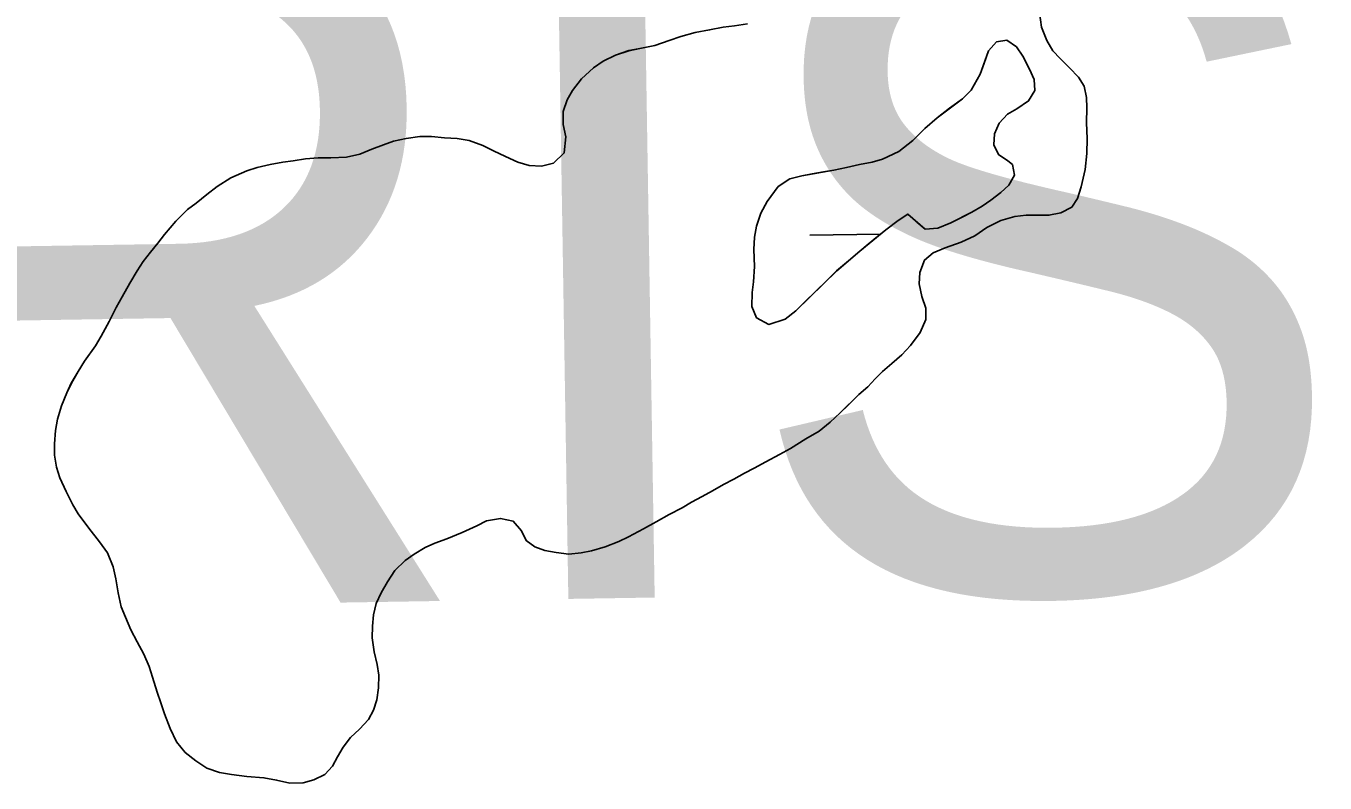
# Model space of a CAD drawing. Extents: x 3807117 to 3845308, y 337856 to 363736.
# Drawn here: x 3820002.7 to 3820378, y 344051.5 to 344270.4 of the extents above; entities that cross this region are included whole.
import ezdxf

# ---------------------------------------------------------------- set-up
doc = ezdxf.new("R2010")
doc.units = 0
for name, color, linetype in [('V-TOPO-GNAM-IDEN', 7, 'Continuous'), ('V-TOPO-SHOR', 7, 'Continuous'), ('V-WETL-SWMP', 7, 'Continuous')]:
    doc.layers.add(name, color=color, linetype=linetype)

msp = doc.modelspace()

# ---------------------------------------------------------------- linework, layer by layer
at = {"layer": 'V-TOPO-SHOR'}
for points in [[(3820295.54, 344274.34), (3820296.11, 344270.06), (3820297.6, 344266.16), (3820299.41, 344263.25), (3820301.53, 344260.95), (3820304.17, 344258.26), (3820306.74, 344255.57), (3820308.4, 344253.04), (3820309.14, 344249.76), (3820309.18, 344246.71), (3820309.07, 344242.44), (3820309.27, 344237.87), (3820309.23, 344233.52), (3820308.66, 344228.88), (3820307.55, 344223.93), (3820306.53, 344220.51), (3820304.84, 344218.01), (3820301.7, 344216.36), (3820298.26, 344215.7), (3820294.68, 344215.73), (3820291.63, 344215.75), (3820288.43, 344215.32), (3820284.3, 344214.14), (3820280.32, 344212.11), (3820276.8, 344209.7), (3820272.89, 344207.9), (3820268.31, 344206.26), (3820264.79, 344204.77), (3820262.26, 344202.73), (3820260.93, 344199.16), (3820260.75, 344195.88), (3820261.49, 344192.22), (3820262.68, 344188.78), (3820262.65, 344185.5), (3820261.02, 344181.78), (3820258.24, 344177.99), (3820255.71, 344175.34), (3820252.87, 344172.85), (3820250.18, 344170.51), (3820248.03, 344168.39), (3820245.88, 344166.04), (3820243.35, 344163.85), (3820240.12, 344160.68), (3820237.96, 344158.56), (3820235.05, 344155.84), (3820231.9, 344153.28), (3820228, 344151.02), (3820223.55, 344148.24), (3820220.41, 344146.51), (3820216.43, 344144.41), (3820213.06, 344142.6), (3820210.31, 344141.1), (3820207.25, 344139.38), (3820204.26, 344137.8), (3820201.04, 344135.99), (3820198.06, 344134.42), (3820194.99, 344132.69), (3820192.31, 344131.11), (3820188.56, 344129.16), (3820184.81, 344127.06), (3820181.14, 344125.03), (3820176.77, 344122.7), (3820174.02, 344121.35), (3820170.04, 344119.86), (3820166.15, 344118.67), (3820163.09, 344118.08), (3820159.58, 344117.73), (3820155.93, 344118.14), (3820152.65, 344118.78), (3820149.69, 344119.79), (3820147.27, 344121.64), (3820145.84, 344124.4), (3820143.5, 344127.24), (3820139.77, 344128.03), (3820135.8, 344127.3), (3820132.97, 344125.88), (3820128.76, 344123.93), (3820124.33, 344122.13), (3820120.89, 344120.87), (3820118.06, 344119.59)], [(3820127.25, 344237.89), (3820130.75, 344237.26), (3820134.7, 344235.85), (3820137.81, 344234.3), (3820141.23, 344232.67), (3820144.8, 344231.04), (3820148.14, 344230.02), (3820151.65, 344229.85), (3820155.08, 344230.73), (3820158.23, 344233.68), (3820158.65, 344238.33), (3820157.92, 344241.91), (3820157.95, 344245.65), (3820159.12, 344249.07), (3820160.59, 344251.73), (3820163.21, 344255.13), (3820166.67, 344258.31), (3820169.43, 344260.27), (3820173.02, 344261.91), (3820176.92, 344263.26), (3820180.05, 344263.84), (3820184.4, 344264.72), (3820188.53, 344266.21), (3820191.89, 344267.4), (3820196.09, 344268.51), (3820200.22, 344269.24), (3820204.11, 344270.05), (3820207.39, 344270.4), (3820211.13, 344270.98)], [(3820286.35, 344231.42), (3820283.69, 344233.2), (3820282.35, 344236.03), (3820282.52, 344239.23), (3820283.84, 344242.27), (3820286.23, 344244.91), (3820288.98, 344246.49), (3820292.36, 344248.75), (3820294.21, 344251.79), (3820293.93, 344254.91), (3820292.66, 344257.9), (3820290.71, 344261.65), (3820288.9, 344264.33), (3820286.1, 344266.33), (3820283.12, 344265.83), (3820280.81, 344263.25), (3820279.49, 344259.6), (3820278.39, 344256.49), (3820275.77, 344251.86), (3820273.23, 344249.36), (3820269.55, 344246.65), (3820265.95, 344243.86), (3820262.41, 344240.76), (3820258.88, 344237.28), (3820254.89, 344234.12), (3820250.14, 344231.87), (3820247.16, 344230.98), (3820243.5, 344230.32), (3820239.76, 344229.44), (3820236.1, 344228.7), (3820233.12, 344228.19), (3820229.83, 344227.61), (3820226.86, 344227.03), (3820223.42, 344226.22), (3820220.05, 344223.96), (3820216.89, 344219.64), (3820215.03, 344216.3), (3820213.78, 344212.49), (3820213.15, 344209.3), (3820212.96, 344205.79), (3820213.15, 344200.84), (3820212.89, 344196.42), (3820212.56, 344193.3), (3820212.45, 344189.33), (3820213.72, 344186.05), (3820217.29, 344184.11), (3820222.02, 344185.6), (3820225.17, 344188.01), (3820227.55, 344190.43), (3820231.09, 344193.91), (3820233.77, 344196.48), (3820236.92, 344199.58), (3820240.38, 344202.52), (3820243.6, 344205.32), (3820245.98, 344207.36), (3820248.74, 344209.54), (3820251.12, 344211.51), (3820254.73, 344214.15), (3820257.49, 344216.03), (3820260.06, 344213.72), (3820262.48, 344211.65), (3820266.14, 344211.92), (3820269.89, 344213.49), (3820273.18, 344215.14), (3820275.94, 344216.57), (3820278.92, 344218.29), (3820281.45, 344220.03), (3820284.37, 344222.29), (3820286.67, 344224.41), (3820288.29, 344227.29), (3820287.71, 344230.34), (3820286.35, 344231.42)], [(3820118.06, 344119.59), (3820114.84, 344117.71), (3820112.23, 344115.83), (3820109.31, 344112.96), (3820107.15, 344109.7), (3820105.3, 344106.51), (3820103.9, 344103.4), (3820103.11, 344100.2), (3820102.85, 344096.85), (3820102.75, 344093.5), (3820103.33, 344089.45), (3820104.14, 344085.79), (3820104.65, 344082.73), (3820104.54, 344079.08), (3820104.13, 344075.57), (3820103.12, 344072.61), (3820101.65, 344069.95), (3820099.11, 344067.08), (3820096.5, 344064.66), (3820094.34, 344061.86), (3820092.72, 344059.12), (3820091.32, 344056.39), (3820089.09, 344053.97), (3820085.88, 344052.47), (3820082.82, 344051.58), (3820078.94, 344051.54), (3820075.13, 344052.41), (3820071.48, 344053.05), (3820066.53, 344053.47), (3820062.11, 344053.96), (3820058.69, 344054.6), (3820054.96, 344055.85), (3820051.77, 344057.93), (3820048.75, 344060.4), (3820046.26, 344063.46), (3820044.38, 344067.29), (3820042.74, 344071.5), (3820041.7, 344074.71), (3820040.66, 344077.84), (3820039.32, 344082.12), (3820038.28, 344085.25), (3820036.78, 344088.77), (3820034.83, 344092.37), (3820033.03, 344095.81), (3820031.46, 344099.49), (3820030.26, 344102.47), (3820029.38, 344106.52), (3820028.65, 344110.56), (3820027.92, 344114), (3820026.27, 344118.12), (3820024.01, 344121.27), (3820020.92, 344125.18), (3820017.83, 344129.4), (3820016.32, 344132), (3820014.37, 344135.83), (3820012.5, 344139.73), (3820011.53, 344142.86), (3820010.95, 344146.3), (3820010.98, 344149.58), (3820011.31, 344153.46), (3820011.87, 344156.73), (3820012.97, 344160.54), (3820014.53, 344164.34), (3820015.85, 344167.15), (3820017.78, 344170.48), (3820019.63, 344173.52), (3820022.79, 344177.91), (3820024.49, 344180.72), (3820026.74, 344184.97), (3820028.75, 344188.99), (3820030.53, 344192.1), (3820032.7, 344196.05), (3820034.86, 344199.61), (3820036.56, 344202.35), (3820038.71, 344204.99), (3820040.79, 344207.57), (3820042.79, 344210.15), (3820046.03, 344214.01), (3820049.41, 344217.34), (3820051.94, 344219.22), (3820055.01, 344221.71), (3820057.92, 344223.97), (3820061.91, 344226.53), (3820066.5, 344228.55), (3820069.48, 344229.44), (3820073.29, 344230.33), (3820076.96, 344230.98), (3820079.94, 344231.42), (3820083.52, 344232), (3820087.18, 344232.27), (3820090.77, 344232.32), (3820095.34, 344232.51), (3820099.16, 344233.32), (3820102.6, 344234.74), (3820106.04, 344236.01), (3820108.95, 344237.13), (3820112.61, 344237.86), (3820116.5, 344238.44), (3820119.93, 344238.41), (3820123.59, 344238.08), (3820127.25, 344237.89)]]:
    msp.add_lwpolyline(points, dxfattribs=at)
at = {"layer": 'V-WETL-SWMP'}
for p, q in [((3820295.54, 344274.34), (3820296.11, 344270.06)), ((3820200.22, 344269.24), (3820204.11, 344270.05)), ((3820204.11, 344270.05), (3820207.39, 344270.4)), ((3820296.11, 344270.06), (3820297.6, 344266.16)), ((3820188.53, 344266.21), (3820191.89, 344267.4)), ((3820191.89, 344267.4), (3820196.09, 344268.51)), ((3820196.09, 344268.51), (3820200.22, 344269.24)), ((3820173.02, 344261.91), (3820176.92, 344263.25)), ((3820176.92, 344263.25), (3820180.05, 344263.84)), ((3820180.05, 344263.84), (3820184.4, 344264.72)), ((3820184.4, 344264.72), (3820188.53, 344266.21)), ((3820297.6, 344266.16), (3820299.41, 344263.25)), ((3820299.41, 344263.25), (3820301.53, 344260.95)), ((3820166.67, 344258.31), (3820169.43, 344260.27)), ((3820169.43, 344260.27), (3820173.02, 344261.91)), ((3820301.53, 344260.95), (3820304.17, 344258.26)), ((3820160.59, 344251.72), (3820163.21, 344255.13)), ((3820163.21, 344255.13), (3820166.67, 344258.31)), ((3820304.17, 344258.26), (3820306.74, 344255.57)), ((3820306.74, 344255.57), (3820308.4, 344253.04)), ((3820159.12, 344249.07), (3820160.59, 344251.72)), ((3820308.4, 344253.04), (3820309.13, 344249.76)), ((3820157.95, 344245.65), (3820159.12, 344249.07)), ((3820309.13, 344249.76), (3820309.19, 344246.71)), ((3820157.92, 344241.91), (3820157.95, 344245.65)), ((3820309.19, 344246.71), (3820309.07, 344242.44)), ((3820158.65, 344238.32), (3820157.92, 344241.91)), ((3820309.07, 344242.44), (3820309.27, 344237.87)), ((3820106.04, 344236.01), (3820108.95, 344237.13)), ((3820108.95, 344237.13), (3820112.61, 344237.86)), ((3820112.61, 344237.86), (3820116.5, 344238.44)), ((3820116.5, 344238.44), (3820119.93, 344238.41)), ((3820119.93, 344238.41), (3820123.59, 344238.07)), ((3820123.59, 344238.07), (3820127.25, 344237.89)), ((3820127.25, 344237.89), (3820130.75, 344237.25)), ((3820130.75, 344237.25), (3820134.7, 344235.85)), ((3820158.23, 344233.68), (3820158.65, 344238.32)), ((3820309.27, 344237.87), (3820309.23, 344233.52)), ((3820090.77, 344232.32), (3820095.34, 344232.51)), ((3820095.34, 344232.51), (3820099.16, 344233.32)), ((3820099.16, 344233.32), (3820102.6, 344234.74)), ((3820102.6, 344234.74), (3820106.04, 344236.01)), ((3820134.7, 344235.85), (3820137.81, 344234.3)), ((3820137.81, 344234.3), (3820141.23, 344232.67)), ((3820141.23, 344232.67), (3820144.8, 344231.04)), ((3820155.09, 344230.73), (3820158.23, 344233.68)), ((3820309.23, 344233.52), (3820308.66, 344228.88)), ((3820066.5, 344228.55), (3820069.48, 344229.44)), ((3820069.48, 344229.44), (3820073.3, 344230.33)), ((3820073.3, 344230.33), (3820076.96, 344230.98)), ((3820076.96, 344230.98), (3820079.94, 344231.42)), ((3820079.94, 344231.42), (3820083.52, 344232)), ((3820083.52, 344232), (3820087.18, 344232.27)), ((3820087.18, 344232.27), (3820090.77, 344232.32)), ((3820144.8, 344231.04), (3820148.14, 344230.02)), ((3820148.14, 344230.02), (3820151.65, 344229.84)), ((3820151.65, 344229.84), (3820155.09, 344230.73)), ((3820308.66, 344228.88), (3820307.55, 344223.93)), ((3820057.92, 344223.97), (3820061.91, 344226.53)), ((3820061.91, 344226.53), (3820066.5, 344228.55)), ((3820051.94, 344219.22), (3820055.01, 344221.71)), ((3820055.01, 344221.71), (3820057.92, 344223.97)), ((3820307.55, 344223.93), (3820306.53, 344220.51)), ((3820049.41, 344217.33), (3820051.94, 344219.22)), ((3820304.84, 344218.01), (3820301.7, 344216.36)), ((3820306.53, 344220.51), (3820304.84, 344218.01)), ((3820042.79, 344210.15), (3820046.03, 344214.01)), ((3820046.03, 344214.01), (3820049.41, 344217.33)), ((3820284.3, 344214.14), (3820280.32, 344212.11)), ((3820288.43, 344215.32), (3820284.3, 344214.14)), ((3820291.63, 344215.75), (3820288.43, 344215.32)), ((3820298.26, 344215.7), (3820291.63, 344215.75)), ((3820301.7, 344216.36), (3820298.26, 344215.7)), ((3820040.79, 344207.57), (3820042.79, 344210.15)), ((3820229.22, 344209.88), (3820249.52, 344210.19)), ((3820280.32, 344212.11), (3820276.8, 344209.7)), ((3820038.71, 344205), (3820040.79, 344207.57)), ((3820213.21, 344209.64), (3820213.22, 344209.64)), ((3820268.31, 344206.26), (3820264.79, 344204.77)), ((3820272.89, 344207.9), (3820268.31, 344206.26)), ((3820276.8, 344209.7), (3820272.89, 344207.9)), ((3820036.56, 344202.34), (3820038.71, 344205)), ((3820262.26, 344202.73), (3820260.93, 344199.16)), ((3820264.79, 344204.77), (3820262.26, 344202.73)), ((3820032.7, 344196.05), (3820034.86, 344199.61)), ((3820034.86, 344199.61), (3820036.56, 344202.34)), ((3820260.93, 344199.16), (3820260.75, 344195.88)), ((3820030.53, 344192.1), (3820032.7, 344196.05)), ((3820260.75, 344195.88), (3820261.49, 344192.22)), ((3820028.75, 344188.99), (3820030.53, 344192.1)), ((3820261.49, 344192.22), (3820262.68, 344188.78)), ((3820026.74, 344184.97), (3820028.75, 344188.99)), ((3820262.68, 344188.78), (3820262.65, 344185.5)), ((3820024.49, 344180.72), (3820026.74, 344184.97)), ((3820262.65, 344185.5), (3820261.02, 344181.78)), ((3820022.79, 344177.91), (3820024.49, 344180.72)), ((3820261.02, 344181.78), (3820258.25, 344177.99)), ((3820019.63, 344173.52), (3820022.79, 344177.91)), ((3820258.25, 344177.99), (3820255.71, 344175.34)), ((3820017.78, 344170.48), (3820019.63, 344173.52)), ((3820252.87, 344172.85), (3820250.18, 344170.51)), ((3820255.71, 344175.34), (3820252.87, 344172.85)), ((3820015.84, 344167.15), (3820017.78, 344170.48)), ((3820250.18, 344170.51), (3820248.03, 344168.39)), ((3820014.53, 344164.34), (3820015.84, 344167.15)), ((3820245.88, 344166.04), (3820243.34, 344163.85)), ((3820248.03, 344168.39), (3820245.88, 344166.04)), ((3820012.97, 344160.54), (3820014.53, 344164.34)), ((3820243.34, 344163.85), (3820237.97, 344158.56)), ((3820011.87, 344156.73), (3820012.97, 344160.54)), ((3820237.97, 344158.56), (3820235.05, 344155.84)), ((3820011.31, 344153.46), (3820011.87, 344156.73)), ((3820235.05, 344155.84), (3820231.9, 344153.28)), ((3820010.98, 344149.58), (3820011.31, 344153.46)), ((3820228, 344151.02), (3820223.55, 344148.24)), ((3820231.9, 344153.28), (3820228, 344151.02)), ((3820010.95, 344146.3), (3820010.98, 344149.58)), ((3820011.53, 344142.86), (3820010.95, 344146.3)), ((3820220.41, 344146.51), (3820216.43, 344144.41)), ((3820223.55, 344148.24), (3820220.41, 344146.51)), ((3820012.5, 344139.73), (3820011.53, 344142.86)), ((3820213.06, 344142.61), (3820210.31, 344141.1)), ((3820216.43, 344144.41), (3820213.06, 344142.61)), ((3820014.37, 344135.83), (3820012.5, 344139.73)), ((3820207.24, 344139.37), (3820204.26, 344137.8)), ((3820210.31, 344141.1), (3820207.24, 344139.37)), ((3820016.32, 344132), (3820014.37, 344135.83)), ((3820201.04, 344135.99), (3820198.06, 344134.42)), ((3820204.26, 344137.8), (3820201.04, 344135.99)), ((3820017.83, 344129.4), (3820016.32, 344132)), ((3820194.99, 344132.69), (3820192.31, 344131.11)), ((3820198.06, 344134.42), (3820194.99, 344132.69)), ((3820020.92, 344125.18), (3820017.83, 344129.4)), ((3820139.77, 344128.03), (3820135.8, 344127.3)), ((3820143.5, 344127.24), (3820139.77, 344128.03)), ((3820188.56, 344129.16), (3820184.81, 344127.06)), ((3820192.31, 344131.11), (3820188.56, 344129.16)), ((3820024.01, 344121.27), (3820020.92, 344125.18)), ((3820128.76, 344123.93), (3820124.33, 344122.13)), ((3820132.97, 344125.87), (3820128.76, 344123.93)), ((3820135.8, 344127.3), (3820132.97, 344125.87)), ((3820145.84, 344124.4), (3820143.5, 344127.24)), ((3820147.27, 344121.64), (3820145.84, 344124.4)), ((3820181.14, 344125.03), (3820176.77, 344122.7)), ((3820184.81, 344127.06), (3820181.14, 344125.03)), ((3820026.27, 344118.13), (3820024.01, 344121.27)), ((3820120.89, 344120.87), (3820118.06, 344119.59)), ((3820124.33, 344122.13), (3820120.89, 344120.87)), ((3820149.69, 344119.79), (3820147.27, 344121.64)), ((3820174.02, 344121.35), (3820170.04, 344119.86)), ((3820176.77, 344122.7), (3820174.02, 344121.35)), ((3820027.92, 344114), (3820026.27, 344118.13)), ((3820114.84, 344117.71), (3820112.23, 344115.83)), ((3820118.06, 344119.59), (3820114.84, 344117.71)), ((3820152.65, 344118.78), (3820149.69, 344119.79)), ((3820155.93, 344118.14), (3820152.65, 344118.78)), ((3820159.58, 344117.73), (3820155.93, 344118.14)), ((3820163.09, 344118.08), (3820159.58, 344117.73)), ((3820166.15, 344118.67), (3820163.09, 344118.08)), ((3820170.04, 344119.86), (3820166.15, 344118.67)), ((3820028.65, 344110.56), (3820027.92, 344114)), ((3820109.31, 344112.96), (3820107.15, 344109.7)), ((3820112.23, 344115.83), (3820109.31, 344112.96)), ((3820029.38, 344106.51), (3820028.65, 344110.56)), ((3820107.15, 344109.7), (3820105.3, 344106.51)), ((3820030.26, 344102.47), (3820029.38, 344106.51)), ((3820105.3, 344106.51), (3820103.9, 344103.4)), ((3820031.46, 344099.49), (3820030.26, 344102.47)), ((3820103.9, 344103.4), (3820103.11, 344100.2)), ((3820033.03, 344095.81), (3820031.46, 344099.49)), ((3820103.11, 344100.2), (3820102.86, 344096.85)), ((3820034.83, 344092.37), (3820033.03, 344095.81)), ((3820102.86, 344096.85), (3820102.75, 344093.5)), ((3820036.78, 344088.77), (3820034.83, 344092.37)), ((3820102.75, 344093.5), (3820103.33, 344089.45)), ((3820038.28, 344085.25), (3820036.78, 344088.77)), ((3820103.33, 344089.45), (3820104.14, 344085.79)), ((3820039.32, 344082.12), (3820038.28, 344085.25)), ((3820104.14, 344085.79), (3820104.65, 344082.73)), ((3820104.65, 344082.73), (3820104.54, 344079.08)), ((3820040.66, 344077.84), (3820039.32, 344082.12)), ((3820104.54, 344079.08), (3820104.13, 344075.57)), ((3820041.7, 344074.71), (3820040.66, 344077.84)), ((3820104.13, 344075.57), (3820103.12, 344072.61)), ((3820042.74, 344071.5), (3820041.7, 344074.71)), ((3820044.38, 344067.29), (3820042.74, 344071.5)), ((3820103.12, 344072.61), (3820101.65, 344069.95)), ((3820101.65, 344069.95), (3820099.11, 344067.08)), ((3820046.26, 344063.46), (3820044.38, 344067.29)), ((3820096.5, 344064.66), (3820094.34, 344061.86)), ((3820099.11, 344067.08), (3820096.5, 344064.66)), ((3820048.75, 344060.4), (3820046.26, 344063.46)), ((3820051.78, 344057.93), (3820048.75, 344060.4)), ((3820094.34, 344061.86), (3820092.72, 344059.12)), ((3820054.96, 344055.85), (3820051.78, 344057.93)), ((3820091.32, 344056.39), (3820089.09, 344053.97)), ((3820092.72, 344059.12), (3820091.32, 344056.39)), ((3820058.69, 344054.6), (3820054.96, 344055.85)), ((3820062.11, 344053.96), (3820058.69, 344054.6)), ((3820066.53, 344053.47), (3820062.11, 344053.96)), ((3820071.48, 344053.05), (3820066.53, 344053.47)), ((3820075.13, 344052.41), (3820071.48, 344053.05)), ((3820078.94, 344051.54), (3820075.13, 344052.41)), ((3820085.88, 344052.47), (3820082.82, 344051.58)), ((3820089.09, 344053.97), (3820085.88, 344052.47)), ((3820082.82, 344051.58), (3820078.94, 344051.54))]:
    msp.add_line(p, q, dxfattribs=at)
msp.add_lwpolyline([(3820286.35, 344231.42), (3820287.71, 344230.34), (3820288.29, 344227.29), (3820286.67, 344224.41), (3820284.37, 344222.29), (3820281.45, 344220.03), (3820278.92, 344218.29), (3820275.94, 344216.57), (3820269.89, 344213.49), (3820266.14, 344211.92), (3820262.48, 344211.65), (3820257.49, 344216.03), (3820254.73, 344214.15), (3820251.12, 344211.51), (3820243.6, 344205.32), (3820236.93, 344199.58), (3820225.17, 344188.01), (3820222.02, 344185.6), (3820217.29, 344184.11), (3820213.72, 344186.05), (3820212.45, 344189.34), (3820212.56, 344193.3), (3820212.89, 344196.42), (3820213.15, 344200.84), (3820212.96, 344205.79), (3820213.15, 344209.3), (3820213.78, 344212.5), (3820215.03, 344216.3), (3820216.89, 344219.64), (3820220.05, 344223.96), (3820223.42, 344226.22), (3820226.86, 344227.03), (3820236.09, 344228.7), (3820239.76, 344229.44), (3820243.5, 344230.32), (3820247.17, 344230.98), (3820250.15, 344231.87), (3820254.89, 344234.12), (3820258.88, 344237.29), (3820262.41, 344240.76), (3820265.94, 344243.86), (3820273.23, 344249.36), (3820275.77, 344251.86), (3820278.39, 344256.49), (3820280.81, 344263.25), (3820283.12, 344265.83), (3820286.1, 344266.33), (3820288.9, 344264.33), (3820290.71, 344261.65), (3820292.66, 344257.9), (3820293.93, 344254.91), (3820294.21, 344251.79), (3820292.36, 344248.75), (3820288.98, 344246.49), (3820286.23, 344244.91), (3820283.84, 344242.27), (3820282.52, 344239.23), (3820282.34, 344236.03), (3820283.69, 344233.2)], close=True, dxfattribs=at)

# ---------------------------------------------------------------- texts
at = {"layer": 'V-TOPO-GNAM-IDEN'}
msp.add_text('PARISH,', height=200, rotation=0.9259, dxfattribs=at).set_placement((3819584.9, 344095.48))

doc.saveas('drawing.dxf')
